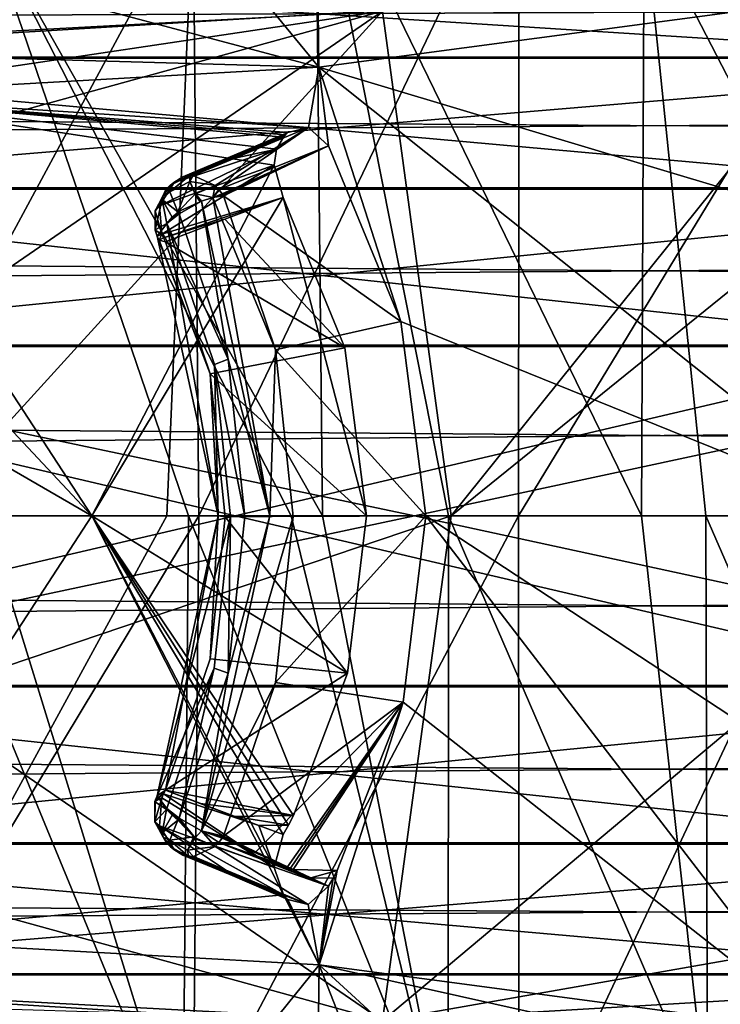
# Model space of a CAD drawing. Header units: metres. Extents: x -150 to 307, y -550 to 84.
# Tile 373 of 656: x 169 to 177, y -6 to 6. Entities that reach past the tile are written whole.
import ezdxf

# ---------------------------------------------------------------- set-up
doc = ezdxf.new("R2010")
doc.units = ezdxf.units.M
doc.layers.add('solid_26006363', color=7, linetype='CONTINUOUS')

msp = doc.modelspace()

# ---------------------------------------------------------------- linework, layer by layer
at = {"layer": 'solid_26006363'}
for points in [[(169.736862, 8.05811, 851.06842), (172.102798, 5.179073, 852.674438), (172.047501, 9.709399, 854.779663)], [(172.102798, 5.179073, 852.674438), (177.909012, 5.952627, 860.200317), (172.047501, 9.709399, 854.779663)], [(170.06691, 9.009488, 849.527222), (172.83783, 5.822433, 851.356567), (166.826126, 5.498845, 843.566833)], [(168.077469, 7.517374, 846.163879), (170.06691, 9.009488, 849.527222), (166.826126, 5.498845, 843.566833)], [(169.736862, 8.05811, 851.06842), (167.465775, 6.415956, 847.345093), (172.102798, 5.179073, 852.674438)], [(172.062759, 7.739251, 890.959351), (172.145584, -0.000011, 891.300598), (168.248322, 6.890068, 887.028809)], [(170.652481, 7.129633, 892.419128), (170.720566, 0, 892.703918), (174.411835, 7.725043, 896.199707)], [(170.720566, 0, 892.703918), (174.40567, 0, 896.416138), (174.411835, 7.725043, 896.199707)], [(172.062759, 7.739251, 890.959351), (173.596283, -0.000001, 892.772827), (172.145584, -0.000011, 891.300598)], [(172.062759, 7.739251, 890.959351), (175.822678, 0.000012, 895.0047), (173.596283, -0.000001, 892.772827)], [(172.062759, 7.739251, 890.959351), (175.855179, 6.935004, 894.855896), (175.822678, 0.000012, 895.0047)], [(177.958267, 5.855705, 899.794312), (174.411835, 7.725043, 896.199707), (174.40567, 0, 896.416138)], [(166.811996, 0, 888.661682), (170.350372, 0, 892.325928), (170.652481, 7.129633, 892.419128)], [(166.815186, 6.47778, 888.455078), (166.811996, 0, 888.661682), (170.652481, 7.129633, 892.419128)], [(170.350372, 0, 892.325928), (170.720566, 0, 892.703918), (170.652481, 7.129633, 892.419128)], [(175.855179, 6.935004, 894.855896), (176.563232, 0.000015, 895.739807), (175.822678, 0.000012, 895.0047)], [(175.855179, 6.935004, 894.855896), (179.432434, 0.000028, 898.555115), (176.563232, 0.000015, 895.739807)], [(175.855179, 6.935004, 894.855896), (179.344193, 6.404915, 898.328064), (179.432434, 0.000028, 898.555115)], [(168.248322, 6.890068, 887.028809), (170.598526, -0.000022, 889.714111), (168.24678, -0.00004, 887.268188)], [(168.248322, 6.890068, 887.028809), (171.78215, -0.000013, 890.929504), (170.598526, -0.000022, 889.714111)], [(168.248322, 6.890068, 887.028809), (172.145584, -0.000011, 891.300598), (171.78215, -0.000013, 890.929504)], [(172.83783, 5.822433, 851.356567), (178.95578, 6.636835, 859.263977), (173.62738, 0.000002, 851.318604)], [(178.95578, 6.636835, 859.263977), (179.383698, 4.657692, 859.312195), (173.62738, 0.000002, 851.318604)], [(53.365746, 5.290247, 673.443176), (54.968628, 6.367424, 673.933228), (289.06488, 5.292864, -97.483597)], [(54.968628, 6.367424, 673.933228), (290.670074, 6.369913, -96.992836), (289.06488, 5.292864, -97.483597)], [(60.530315, 6.367424, 675.633606), (62.133198, 5.290247, 676.123657), (296.237, 6.362432, -95.290863)], [(62.133198, 5.290247, 676.123657), (297.839539, 5.281072, -94.800919), (296.237, 6.362432, -95.290863)], [(162.935638, 5.292864, -284.842529), (179.977448, 5.292864, -282.295593), (163.084946, 6.369913, -286.514404)], [(179.977448, 5.292864, -282.295593), (180.323471, 6.369913, -283.93811), (163.084946, 6.369913, -286.514404)], [(163.602783, 6.362432, -292.312592), (181.523499, 6.362432, -289.634338), (163.751846, 5.281072, -293.98172)], [(181.523499, 6.362432, -289.634338), (181.868942, 5.281072, -291.274109), (163.751846, 5.281072, -293.98172)], [(167.465775, 6.415956, 847.345093), (166.55452, 5.334991, 845.675293), (172.102798, 5.179073, 852.674438)], [(172.102798, 5.179073, 852.674438), (178.388641, 3.292914, 860.247986), (177.909012, 5.952627, 860.200317)], [(172.83783, 5.822433, 851.356567), (166.956329, 4.946241, 843.517944), (166.826126, 5.498845, 843.566833)], [(172.83783, 5.822433, 851.356567), (167.102234, 4.242565, 843.465881), (166.956329, 4.946241, 843.517944)], [(172.83783, 5.822433, 851.356567), (167.41687, 2.097209, 843.373169), (167.102234, 4.242565, 843.465881)], [(172.83783, 5.822433, 851.356567), (167.540894, 0.000001, 843.375061), (167.41687, 2.097209, 843.373169)], [(172.83783, 5.822433, 851.356567), (173.62738, 0.000002, 851.318604), (167.540894, 0.000001, 843.375061)], [(177.958267, 5.855705, 899.794312), (174.40567, 0, 896.416138), (178.037109, 0, 899.987976)], [(52.118008, 3.784486, 673.061707), (53.365746, 5.290247, 673.443176), (287.815277, 3.786167, -97.865639)], [(53.365746, 5.290247, 673.443176), (289.06488, 5.292864, -97.483597), (287.815277, 3.786167, -97.865639)], [(62.133198, 5.290247, 676.123657), (63.380936, 3.784486, 676.505127), (297.839539, 5.281072, -94.800919)], [(63.380936, 3.784486, 676.505127), (299.085419, 3.771021, -94.420006), (297.839539, 5.281072, -94.800919)], [(162.819397, 3.786167, -283.541016), (179.708069, 3.786167, -281.016968), (162.935638, 5.292864, -284.842529)], [(179.708069, 3.786167, -281.016968), (179.977448, 5.292864, -282.295593), (162.935638, 5.292864, -284.842529)], [(163.751846, 5.281072, -293.98172), (181.868942, 5.281072, -291.274109), (163.867737, 3.771021, -295.279388)], [(181.868942, 5.281072, -291.274109), (182.137512, 3.771021, -292.54895), (163.867737, 3.771021, -295.279388)], [(166.55452, 5.334991, 845.675293), (166.322998, 4.849512, 845.179138), (172.102798, 5.179073, 852.674438)], [(172.102798, 5.179073, 852.674438), (166.322998, 4.849512, 845.179138), (171.981674, 4.481211, 852.299316)], [(172.102798, 5.179073, 852.674438), (171.981674, 4.481211, 852.299316), (172.212997, 4.27116, 852.534363)], [(172.102798, 5.179073, 852.674438), (178.592072, -0.000051, 860.264343), (178.388641, 3.292914, 860.247986)], [(172.102798, 5.179073, 852.674438), (173.048279, 2.244768, 853.187317), (178.592072, -0.000051, 860.264343)], [(172.102798, 5.179073, 852.674438), (172.212997, 4.27116, 852.534363), (173.048279, 2.244768, 853.187317)], [(166.322998, 4.849512, 845.179138), (165.974762, 3.751115, 844.352295), (169.48558, 0.000001, 848.379333)], [(166.322998, 4.849512, 845.179138), (171.744232, 4.423547, 851.979431), (171.981674, 4.481211, 852.299316)], [(166.322998, 4.849512, 845.179138), (171.718826, 4.396826, 851.939148), (171.744232, 4.423547, 851.979431)], [(166.322998, 4.849512, 845.179138), (171.693375, 4.370065, 851.898865), (171.718826, 4.396826, 851.939148)], [(166.322998, 4.849512, 845.179138), (171.614075, 4.22996, 851.757202), (171.693375, 4.370065, 851.898865)], [(166.322998, 4.849512, 845.179138), (171.588745, 4.047745, 851.674255), (171.614075, 4.22996, 851.757202)], [(166.322998, 4.849512, 845.179138), (169.48558, 0.000001, 848.379333), (171.588745, 4.047745, 851.674255)], [(179.383698, 4.657692, 859.312195), (179.782745, 0.000002, 859.352051), (173.62738, 0.000002, 851.318604)], [(170.653442, 3.929257, 854.339783), (171.981674, 4.481211, 852.299316), (171.744232, 4.423547, 851.979431)], [(170.653442, 3.929257, 854.339783), (170.905869, 3.810784, 854.508057), (171.981674, 4.481211, 852.299316)], [(170.905869, 3.810784, 854.508057), (170.949997, 3.766466, 854.527527), (171.981674, 4.481211, 852.299316)], [(170.949997, 3.766466, 854.527527), (172.212997, 4.27116, 852.534363), (171.981674, 4.481211, 852.299316)], [(170.533264, 3.914028, 854.226013), (170.619705, 3.93019, 854.310303), (171.744232, 4.423547, 851.979431)], [(171.113327, 4.150417, 853.022095), (170.533264, 3.914028, 854.226013), (171.744232, 4.423547, 851.979431)], [(170.619705, 3.93019, 854.310303), (170.653442, 3.929257, 854.339783), (171.744232, 4.423547, 851.979431)], [(171.079773, 4.117389, 852.980774), (171.744232, 4.423547, 851.979431), (171.718826, 4.396826, 851.939148)], [(171.079773, 4.117389, 852.980774), (171.113327, 4.150417, 853.022095), (171.744232, 4.423547, 851.979431)], [(171.079773, 4.117389, 852.980774), (171.718826, 4.396826, 851.939148), (171.693375, 4.370065, 851.898865)], [(171.079773, 4.117389, 852.980774), (171.693375, 4.370065, 851.898865), (171.614075, 4.22996, 851.757202)], [(170.264999, 3.577061, 854.011658), (171.614075, 4.22996, 851.757202), (171.588745, 4.047745, 851.674255)], [(170.264999, 3.577061, 854.011658), (170.433746, 3.848053, 854.102539), (171.614075, 4.22996, 851.757202)], [(171.079773, 4.117389, 852.980774), (171.614075, 4.22996, 851.757202), (170.433746, 3.848053, 854.102539)], [(170.949997, 3.766466, 854.527527), (170.989517, 3.716428, 854.542603), (172.212997, 4.27116, 852.534363)], [(170.989517, 3.716428, 854.542603), (171.979675, 4.161031, 852.930908), (172.212997, 4.27116, 852.534363)], [(171.004745, 3.693641, 854.547607), (173.048279, 2.244768, 853.187317), (172.212997, 4.27116, 852.534363)], [(171.376053, 3.872998, 853.939392), (171.004745, 3.693641, 854.547607), (172.212997, 4.27116, 852.534363)], [(171.745209, 4.049675, 853.325623), (171.376053, 3.872998, 853.939392), (172.212997, 4.27116, 852.534363)], [(171.979675, 4.161031, 852.930908), (171.745209, 4.049675, 853.325623), (172.212997, 4.27116, 852.534363)], [(171.113327, 4.150417, 853.022095), (170.433746, 3.848053, 854.102539), (170.533264, 3.914028, 854.226013)], [(171.079773, 4.117389, 852.980774), (170.433746, 3.848053, 854.102539), (171.113327, 4.150417, 853.022095)], [(170.989517, 3.716428, 854.542603), (171.745209, 4.049675, 853.325623), (171.979675, 4.161031, 852.930908)], [(169.48558, 0.000001, 848.379333), (171.69014, 3.674519, 851.708008), (171.588745, 4.047745, 851.674255)], [(170.264999, 3.577061, 854.011658), (171.588745, 4.047745, 851.674255), (170.29129, 3.251903, 853.988525)], [(170.29129, 3.251903, 853.988525), (171.588745, 4.047745, 851.674255), (171.69014, 3.674519, 851.708008)], [(170.989517, 3.716428, 854.542603), (170.997253, 3.705141, 854.545227), (171.745209, 4.049675, 853.325623)], [(170.997253, 3.705141, 854.545227), (171.376053, 3.872998, 853.939392), (171.745209, 4.049675, 853.325623)], [(170.383926, 3.739407, 854.413208), (170.619705, 3.93019, 854.310303), (170.394043, 3.817077, 854.26355)], [(170.613617, 3.859238, 854.494202), (170.619705, 3.93019, 854.310303), (170.383926, 3.739407, 854.413208)], [(170.394043, 3.817077, 854.26355), (170.619705, 3.93019, 854.310303), (170.533264, 3.914028, 854.226013)], [(170.394043, 3.817077, 854.26355), (170.533264, 3.914028, 854.226013), (170.431244, 3.846887, 854.106201)], [(170.431244, 3.846887, 854.106201), (170.533264, 3.914028, 854.226013), (170.433746, 3.848053, 854.102539)], [(170.613617, 3.859238, 854.494202), (170.653442, 3.929257, 854.339783), (170.619705, 3.93019, 854.310303)], [(170.613617, 3.859238, 854.494202), (170.905869, 3.810784, 854.508057), (170.653442, 3.929257, 854.339783)], [(170.997253, 3.705141, 854.545227), (171.004745, 3.693641, 854.547607), (171.376053, 3.872998, 853.939392)], [(51.326496, 1.972128, 672.819702), (52.118008, 3.784486, 673.061707), (287.022736, 1.972128, -98.107941)], [(52.118008, 3.784486, 673.061707), (287.815277, 3.786167, -97.865639), (287.022736, 1.972128, -98.107941)], [(63.380936, 3.784486, 676.505127), (64.172447, 1.972128, 676.747131), (299.085419, 3.771021, -94.420006)], [(64.172447, 1.972128, 676.747131), (299.873505, 1.954857, -94.17907), (299.085419, 3.771021, -94.420006)], [(162.745682, 1.972128, -282.715546), (179.537231, 1.972128, -280.206024), (162.819397, 3.786167, -283.541016)], [(179.537231, 1.972128, -280.206024), (179.708069, 3.786167, -281.016968), (162.819397, 3.786167, -283.541016)], [(163.867737, 3.771021, -295.279388), (182.137512, 3.771021, -292.54895), (163.94104, 1.954857, -296.10022)], [(182.137512, 3.771021, -292.54895), (182.307404, 1.954857, -293.355347), (163.94104, 1.954857, -296.10022)], [(165.974762, 3.751115, 844.352295), (166.239426, 1.883121, 844.280762), (169.48558, 0.000001, 848.379333)], [(170.431244, 3.846887, 854.106201), (170.433746, 3.848053, 854.102539), (170.264999, 3.577061, 854.011658)], [(170.264999, 3.577061, 854.011658), (170.338806, 3.765512, 854.226501), (170.431244, 3.846887, 854.106201)], [(170.264999, 3.577061, 854.011658), (170.303497, 3.688274, 854.315979), (170.338806, 3.765512, 854.226501)], [(170.394043, 3.817077, 854.26355), (170.338806, 3.765512, 854.226501), (170.303497, 3.688274, 854.315979)], [(170.383926, 3.739407, 854.413208), (170.394043, 3.817077, 854.26355), (170.303497, 3.688274, 854.315979)], [(170.394043, 3.817077, 854.26355), (170.431244, 3.846887, 854.106201), (170.338806, 3.765512, 854.226501)], [(170.613617, 3.859238, 854.494202), (170.383926, 3.739407, 854.413208), (170.475311, 3.510057, 854.621643)], [(170.613617, 3.859238, 854.494202), (170.475311, 3.510057, 854.621643), (170.677155, 3.713027, 854.653137)], [(170.613617, 3.859238, 854.494202), (170.68251, 3.716732, 854.651672), (170.905869, 3.810784, 854.508057)], [(170.613617, 3.859238, 854.494202), (170.677155, 3.713027, 854.653137), (170.68251, 3.716732, 854.651672)], [(170.881653, 3.675232, 854.650208), (170.905869, 3.810784, 854.508057), (170.68251, 3.716732, 854.651672)], [(170.881653, 3.675232, 854.650208), (170.949997, 3.766466, 854.527527), (170.905869, 3.810784, 854.508057)], [(170.881653, 3.675232, 854.650208), (170.989517, 3.716428, 854.542603), (170.949997, 3.766466, 854.527527)], [(169.48558, 0.000001, 848.379333), (172.650269, 0, 852.509644), (171.69014, 3.674519, 851.708008)], [(170.215698, 3.300381, 854.281128), (170.350647, 3.375176, 854.519409), (170.295807, 3.652579, 854.349548)], [(170.21637, 3.518823, 854.283813), (170.215698, 3.300381, 854.281128), (170.295807, 3.652579, 854.349548)], [(170.21637, 3.518823, 854.283813), (170.295807, 3.652579, 854.349548), (170.303497, 3.688274, 854.315979)], [(170.264999, 3.577061, 854.011658), (170.21637, 3.518823, 854.283813), (170.303497, 3.688274, 854.315979)], [(170.312027, 3.207053, 853.992554), (170.29129, 3.251903, 853.988525), (171.69014, 3.674519, 851.708008)], [(170.383926, 3.739407, 854.413208), (170.295807, 3.652579, 854.349548), (170.475311, 3.510057, 854.621643)], [(170.383926, 3.739407, 854.413208), (170.303497, 3.688274, 854.315979), (170.295807, 3.652579, 854.349548)], [(170.295807, 3.652579, 854.349548), (170.410507, 3.445575, 854.568481), (170.475311, 3.510057, 854.621643)], [(170.295807, 3.652579, 854.349548), (170.350647, 3.375176, 854.519409), (170.410507, 3.445575, 854.568481)], [(171.020142, 3.425073, 852.855774), (170.312027, 3.207053, 853.992554), (171.69014, 3.674519, 851.708008)], [(170.734207, 3.625243, 854.700256), (170.677155, 3.713027, 854.653137), (170.475311, 3.510057, 854.621643)], [(170.749115, 3.631334, 854.698059), (170.68251, 3.716732, 854.651672), (170.677155, 3.713027, 854.653137)], [(170.734207, 3.625243, 854.700256), (170.749115, 3.631334, 854.698059), (170.677155, 3.713027, 854.653137)], [(170.749115, 3.631334, 854.698059), (170.881653, 3.675232, 854.650208), (170.68251, 3.716732, 854.651672)], [(171.539322, 0.000102, 855.346069), (170.881653, 3.675232, 854.650208), (170.749115, 3.631334, 854.698059)], [(170.881653, 3.675232, 854.650208), (170.997253, 3.705141, 854.545227), (170.989517, 3.716428, 854.542603)], [(170.881653, 3.675232, 854.650208), (171.004745, 3.693641, 854.547607), (170.997253, 3.705141, 854.545227)], [(170.881653, 3.675232, 854.650208), (171.604263, 1.915349, 855.039368), (171.004745, 3.693641, 854.547607)], [(171.539322, 0.000102, 855.346069), (171.604263, 1.915349, 855.039368), (170.881653, 3.675232, 854.650208)], [(171.604263, 1.915349, 855.039368), (173.048279, 2.244768, 853.187317), (171.004745, 3.693641, 854.547607)], [(171.020142, 3.425073, 852.855774), (171.69014, 3.674519, 851.708008), (172.402145, 1.937987, 852.30719)], [(172.650269, 0, 852.509644), (172.402145, 1.937987, 852.30719), (171.69014, 3.674519, 851.708008)], [(170.264999, 3.577061, 854.011658), (170.29129, 3.251903, 853.988525), (170.21637, 3.518823, 854.283813)], [(170.734207, 3.625243, 854.700256), (170.475311, 3.510057, 854.621643), (170.491638, 3.485075, 854.635071)], [(170.734207, 3.625243, 854.700256), (170.491638, 3.485075, 854.635071), (170.749115, 3.631334, 854.698059)], [(171.057297, 1.807198, 855.09906), (170.749115, 3.631334, 854.698059), (170.491638, 3.485075, 854.635071)], [(171.057297, 1.807198, 855.09906), (171.539322, 0.000102, 855.346069), (170.749115, 3.631334, 854.698059)], [(170.213776, 3.295652, 854.263794), (170.215698, 3.300381, 854.281128), (170.21637, 3.518823, 854.283813)], [(170.29129, 3.251903, 853.988525), (170.213776, 3.295652, 854.263794), (170.21637, 3.518823, 854.283813)], [(171.020142, 3.425073, 852.855774), (170.336273, 3.164353, 853.999268), (170.312027, 3.207053, 853.992554)], [(171.020142, 3.425073, 852.855774), (172.402145, 1.937987, 852.30719), (170.336273, 3.164353, 853.999268)], [(170.350647, 3.375176, 854.519409), (171.057297, 1.807198, 855.09906), (170.491638, 3.485075, 854.635071)], [(170.410507, 3.445575, 854.568481), (170.350647, 3.375176, 854.519409), (170.491638, 3.485075, 854.635071)], [(170.410507, 3.445575, 854.568481), (170.484222, 3.498385, 854.628967), (170.475311, 3.510057, 854.621643)], [(170.410507, 3.445575, 854.568481), (170.491638, 3.485075, 854.635071), (170.484222, 3.498385, 854.628967)], [(170.475311, 3.510057, 854.621643), (170.484222, 3.498385, 854.628967), (170.491638, 3.485075, 854.635071)], [(170.238876, 3.229047, 854.285034), (170.215698, 3.300381, 854.281128), (170.213776, 3.295652, 854.263794)], [(170.238876, 3.229047, 854.285034), (170.213776, 3.295652, 854.263794), (170.29129, 3.251903, 853.988525)], [(170.238876, 3.229047, 854.285034), (170.350647, 3.375176, 854.519409), (170.215698, 3.300381, 854.281128)], [(170.940491, 0.000003, 854.855286), (170.350647, 3.375176, 854.519409), (170.238876, 3.229047, 854.285034)], [(170.898285, 1.74834, 854.968567), (171.057297, 1.807198, 855.09906), (170.350647, 3.375176, 854.519409)], [(170.940491, 0.000003, 854.855286), (170.898285, 1.74834, 854.968567), (170.350647, 3.375176, 854.519409)], [(170.260269, 3.182369, 854.138428), (170.238876, 3.229047, 854.285034), (170.29129, 3.251903, 853.988525)], [(170.850098, 1.63924, 854.420776), (170.238876, 3.229047, 854.285034), (170.260269, 3.182369, 854.138428)], [(170.940491, 0.000003, 854.855286), (170.238876, 3.229047, 854.285034), (170.850098, 1.63924, 854.420776)], [(170.312027, 3.207053, 853.992554), (170.260269, 3.182369, 854.138428), (170.29129, 3.251903, 853.988525)], [(170.312027, 3.207053, 853.992554), (170.336273, 3.164353, 853.999268), (170.260269, 3.182369, 854.138428)], [(170.850098, 1.63924, 854.420776), (170.260269, 3.182369, 854.138428), (170.336273, 3.164353, 853.999268)], [(170.850098, 1.63924, 854.420776), (170.336273, 3.164353, 853.999268), (172.402145, 1.937987, 852.30719)], [(171.604263, 1.915349, 855.039368), (173.337814, 0, 853.406921), (173.048279, 2.244768, 853.187317)], [(173.048279, 2.244768, 853.187317), (173.337814, 0, 853.406921), (178.592072, -0.000051, 860.264343)], [(51.326496, 1.972128, 672.819702), (286.751587, 0, -98.190849), (51.055336, 0, 672.736816)], [(51.326496, 1.972128, 672.819702), (287.022736, 1.972128, -98.107941), (286.751587, 0, -98.190849)], [(64.172447, 1.972128, 676.747131), (64.443604, 0, 676.830017), (299.873505, 1.954857, -94.17907)], [(64.443604, 0, 676.830017), (300.139832, 0, -94.097641), (299.873505, 1.954857, -94.17907)], [(163.94104, 1.954857, -296.10022), (173.20607, 0, -295.275482), (154.011948, 0, -296.94873)], [(162.745682, 1.972128, -282.715546), (162.094879, 0, -282.487579), (171.136749, 0, -281.42926)], [(162.745682, 1.972128, -282.715546), (171.136749, 0, -281.42926), (179.537231, 1.972128, -280.206024)], [(163.94104, 1.954857, -296.10022), (182.307404, 1.954857, -293.355347), (173.20607, 0, -295.275482)], [(170.850098, 1.63924, 854.420776), (172.402145, 1.937987, 852.30719), (172.650269, 0, 852.509644)], [(179.537231, 1.972128, -280.206024), (171.136749, 0, -281.42926), (180.092941, 0, -279.79776)], [(182.307404, 1.954857, -293.355347), (192.05072, 0, -291.263794), (173.20607, 0, -295.275482)], [(166.239426, 1.883121, 844.280762), (166.350159, 0.000001, 844.287231), (169.48558, 0.000001, 848.379333)], [(171.539322, 0.000102, 855.346069), (171.808273, -0.006611, 855.206665), (171.604263, 1.915349, 855.039368)], [(171.604263, 1.915349, 855.039368), (171.808273, -0.006611, 855.206665), (173.337814, 0, 853.406921)], [(170.898285, 1.74834, 854.968567), (171.249802, -0.006238, 855.256897), (171.057297, 1.807198, 855.09906)], [(170.898285, 1.74834, 854.968567), (171.084488, -0.009576, 855.121338), (171.249802, -0.006238, 855.256897)], [(170.940491, 0.000003, 854.855286), (171.084488, -0.009576, 855.121338), (170.898285, 1.74834, 854.968567)], [(171.057297, 1.807198, 855.09906), (171.249802, -0.006238, 855.256897), (171.539322, 0.000102, 855.346069)], [(170.850098, 1.63924, 854.420776), (172.650269, 0, 852.509644), (171.02449, -0.009019, 854.563782)], [(170.940491, 0.000003, 854.855286), (170.850098, 1.63924, 854.420776), (171.02449, -0.009019, 854.563782)], [(154.011948, 0, -296.94873), (173.20607, 0, -295.275482), (163.940598, -1.972128, -296.095184)], [(173.20607, 0, -295.275482), (182.306366, -1.972128, -293.350403), (163.940598, -1.972128, -296.095184)], [(166.350159, 0.000001, 844.287231), (166.32486, -4.85392, 845.183167), (169.48558, 0.000001, 848.379333)], [(171.693375, -4.370065, 851.898865), (169.48558, 0.000001, 848.379333), (166.32486, -4.85392, 845.183167)], [(173.62738, 0.000002, 851.318604), (167.416763, -2.096938, 843.372986), (167.540894, 0.000001, 843.375061)], [(172.837753, -5.822712, 851.356628), (167.416763, -2.096938, 843.372986), (173.62738, 0.000002, 851.318604)], [(172.43425, -1.811301, 852.333435), (172.650269, 0, 852.509644), (169.48558, 0.000001, 848.379333)], [(171.588684, -4.055923, 851.676514), (169.48558, 0.000001, 848.379333), (171.693375, -4.370065, 851.898865)], [(171.69014, -3.674519, 851.708008), (169.48558, 0.000001, 848.379333), (171.588684, -4.055923, 851.676514)], [(171.752136, -3.565738, 851.761475), (169.48558, 0.000001, 848.379333), (171.69014, -3.674519, 851.708008)], [(171.812347, -3.455136, 851.813232), (169.48558, 0.000001, 848.379333), (171.752136, -3.565738, 851.761475)], [(172.43425, -1.811301, 852.333435), (169.48558, 0.000001, 848.379333), (171.812347, -3.455136, 851.813232)], [(170.238678, -3.226861, 854.279602), (171.084488, -0.009576, 855.121338), (170.940491, 0.000003, 854.855286)], [(170.238678, -3.226861, 854.279602), (170.940491, 0.000003, 854.855286), (170.336273, -3.164349, 853.999268)], [(170.940491, 0.000003, 854.855286), (170.848221, -1.647919, 854.419189), (170.336273, -3.164349, 853.999268)], [(171.539322, 0.000102, 855.346069), (170.749344, -3.631285, 854.698059), (171.808273, -0.006611, 855.206665)], [(171.056, -1.813219, 855.097961), (170.749344, -3.631285, 854.698059), (171.539322, 0.000102, 855.346069)], [(170.940491, 0.000003, 854.855286), (171.02449, -0.009019, 854.563782), (170.848221, -1.647919, 854.419189)], [(172.43425, -1.811301, 852.333435), (171.02449, -0.009019, 854.563782), (172.650269, 0, 852.509644)], [(171.249802, -0.006238, 855.256897), (171.056, -1.813219, 855.097961), (171.539322, 0.000102, 855.346069)], [(171.602875, -1.921712, 855.038208), (173.073059, -2.148849, 853.206177), (173.337814, 0, 853.406921)], [(171.808273, -0.006611, 855.206665), (171.602875, -1.921712, 855.038208), (173.337814, 0, 853.406921)], [(172.837753, -5.822712, 851.356628), (173.62738, 0.000002, 851.318604), (179.782745, 0.000002, 859.352051)], [(179.381119, -4.672429, 859.31189), (172.837753, -5.822712, 851.356628), (179.782745, 0.000002, 859.352051)], [(173.073059, -2.148849, 853.206177), (177.90921, -5.951815, 860.200317), (173.337814, 0, 853.406921)], [(173.20607, 0, -295.275482), (192.05072, 0, -291.263794), (182.306366, -1.972128, -293.350403)], [(173.337814, 0, 853.406921), (178.385742, -3.315887, 860.247681), (178.592072, -0.000051, 860.264343)], [(173.337814, 0, 853.406921), (177.90921, -5.951815, 860.200317), (178.385742, -3.315887, 860.247681)], [(175.822678, 0.000012, 895.0047), (176.583649, -6.907595, 895.584045), (173.596283, -0.000001, 892.772827)], [(175.822678, 0.000012, 895.0047), (176.563232, 0.000015, 895.739807), (176.583649, -6.907595, 895.584045)], [(179.432434, 0.000028, 898.555115), (179.342484, -6.388863, 898.327148), (176.563232, 0.000015, 895.739807)], [(179.342484, -6.388863, 898.327148), (176.583649, -6.907595, 895.584045), (176.563232, 0.000015, 895.739807)], [(51.055336, 0, 672.736816), (286.751587, 0, -98.190849), (287.017914, -1.954857, -98.109421)], [(51.326496, -1.972128, 672.819702), (51.055336, 0, 672.736816), (287.017914, -1.954857, -98.109421)], [(64.172447, -1.972128, 676.747131), (299.868683, -1.972128, -94.180542), (300.139832, 0, -94.097641)], [(64.443604, 0, 676.830017), (64.172447, -1.972128, 676.747131), (300.139832, 0, -94.097641)], [(162.745224, -1.954857, -282.71051), (171.136749, 0, -281.42926), (162.094879, 0, -282.487579)], [(162.745224, -1.954857, -282.71051), (179.536194, -1.954857, -280.20108), (171.136749, 0, -281.42926)], [(166.815186, -6.477788, 888.455078), (170.350372, 0, 892.325928), (166.811996, 0, 888.661682)], [(166.815186, -6.477788, 888.455078), (170.720566, 0, 892.703918), (170.350372, 0, 892.325928)], [(166.815186, -6.477788, 888.455078), (170.652481, -7.129654, 892.419128), (170.720566, 0, 892.703918)], [(168.24678, -0.00004, 887.268188), (170.535583, -7.409821, 889.39856), (167.474518, -0.000046, 886.455505)], [(170.535583, -7.409821, 889.39856), (167.490082, -6.706888, 886.234558), (167.474518, -0.000046, 886.455505)], [(168.24678, -0.00004, 887.268188), (170.598526, -0.000022, 889.714111), (170.535583, -7.409821, 889.39856)], [(170.238678, -3.226861, 854.279602), (170.896698, -1.756006, 854.967285), (171.084488, -0.009576, 855.121338)], [(173.593597, -7.432825, 892.546265), (170.535583, -7.409821, 889.39856), (170.598526, -0.000022, 889.714111)], [(171.78215, -0.000013, 890.929504), (173.593597, -7.432825, 892.546265), (170.598526, -0.000022, 889.714111)], [(170.652481, -7.129654, 892.419128), (174.40567, 0, 896.416138), (170.720566, 0, 892.703918)], [(170.652481, -7.129654, 892.419128), (174.411835, -7.725033, 896.199707), (174.40567, 0, 896.416138)], [(170.749344, -3.631285, 854.698059), (171.602875, -1.921712, 855.038208), (171.808273, -0.006611, 855.206665)], [(172.43425, -1.811301, 852.333435), (170.848221, -1.647919, 854.419189), (171.02449, -0.009019, 854.563782)], [(171.084488, -0.009576, 855.121338), (170.896698, -1.756006, 854.967285), (171.056, -1.813219, 855.097961)], [(171.084488, -0.009576, 855.121338), (171.056, -1.813219, 855.097961), (171.249802, -0.006238, 855.256897)], [(179.536194, -1.954857, -280.20108), (180.092941, 0, -279.79776), (171.136749, 0, -281.42926)], [(171.78215, -0.000013, 890.929504), (172.145584, -0.000011, 891.300598), (173.593597, -7.432825, 892.546265)], [(172.145584, -0.000011, 891.300598), (173.596283, -0.000001, 892.772827), (173.593597, -7.432825, 892.546265)], [(176.583649, -6.907595, 895.584045), (173.593597, -7.432825, 892.546265), (173.596283, -0.000001, 892.772827)], [(174.411835, -7.725033, 896.199707), (178.037109, 0, 899.987976), (174.40567, 0, 896.416138)], [(174.411835, -7.725033, 896.199707), (177.961533, -5.733047, 899.802368), (178.037109, 0, 899.987976)], [(172.43425, -1.811301, 852.333435), (170.336273, -3.164349, 853.999268), (170.848221, -1.647919, 854.419189)], [(170.238678, -3.226861, 854.279602), (170.350891, -3.373082, 854.519592), (170.896698, -1.756006, 854.967285)], [(172.43425, -1.811301, 852.333435), (171.812347, -3.455136, 851.813232), (170.336273, -3.164349, 853.999268)], [(170.896698, -1.756006, 854.967285), (170.350891, -3.373082, 854.519592), (170.491623, -3.485111, 854.63501)], [(170.896698, -1.756006, 854.967285), (170.491623, -3.485111, 854.63501), (171.056, -1.813219, 855.097961)], [(171.056, -1.813219, 855.097961), (170.491623, -3.485111, 854.63501), (170.749344, -3.631285, 854.698059)], [(170.749344, -3.631285, 854.698059), (171.004745, -3.69364, 854.547607), (171.602875, -1.921712, 855.038208)], [(171.602875, -1.921712, 855.038208), (171.004745, -3.69364, 854.547607), (173.073059, -2.148849, 853.206177)], [(51.326496, -1.972128, 672.819702), (287.017914, -1.954857, -98.109421), (287.806, -3.771021, -97.868477)], [(52.118008, -3.784486, 673.061707), (51.326496, -1.972128, 672.819702), (287.806, -3.771021, -97.868477)], [(63.380936, -3.784486, 676.505127), (299.076141, -3.786167, -94.422852), (299.868683, -1.972128, -94.180542)], [(64.172447, -1.972128, 676.747131), (63.380936, -3.784486, 676.505127), (299.868683, -1.972128, -94.180542)], [(179.70607, -3.771021, -281.007477), (179.536194, -1.954857, -280.20108), (162.745224, -1.954857, -282.71051)], [(162.818542, -3.771021, -283.531342), (179.70607, -3.771021, -281.007477), (162.745224, -1.954857, -282.71051)], [(182.306366, -1.972128, -293.350403), (182.135513, -3.786167, -292.539429), (163.866867, -3.786167, -295.269714)], [(163.940598, -1.972128, -296.095184), (182.306366, -1.972128, -293.350403), (163.866867, -3.786167, -295.269714)], [(172.837753, -5.822712, 851.356628), (167.102219, -4.242574, 843.465881), (167.416763, -2.096938, 843.372986)], [(171.004745, -3.69364, 854.547607), (171.374924, -3.872459, 853.941284), (173.073059, -2.148849, 853.206177)], [(171.374924, -3.872459, 853.941284), (171.742981, -4.048616, 853.329346), (173.073059, -2.148849, 853.206177)], [(171.742981, -4.048616, 853.329346), (171.774094, -4.063432, 853.277161), (173.073059, -2.148849, 853.206177)], [(171.774094, -4.063432, 853.277161), (171.80513, -4.078196, 853.225098), (173.073059, -2.148849, 853.206177)], [(171.80513, -4.078196, 853.225098), (172.315399, -4.090355, 852.616272), (173.073059, -2.148849, 853.206177)], [(172.104492, -5.179132, 852.676575), (177.90921, -5.951815, 860.200317), (173.073059, -2.148849, 853.206177)], [(172.104492, -5.179132, 852.676575), (173.073059, -2.148849, 853.206177), (172.315399, -4.090355, 852.616272)], [(170.213486, -3.291994, 854.255249), (170.238678, -3.226861, 854.279602), (170.336273, -3.164349, 853.999268)], [(170.312149, -3.206811, 853.992615), (170.213486, -3.291994, 854.255249), (170.336273, -3.164349, 853.999268)], [(171.411041, -3.571352, 852.189514), (170.312149, -3.206811, 853.992615), (170.336273, -3.164349, 853.999268)], [(170.734924, -3.317063, 853.33606), (171.129242, -3.466108, 852.670715), (170.336273, -3.164349, 853.999268)], [(171.411041, -3.571352, 852.189514), (170.336273, -3.164349, 853.999268), (171.129242, -3.466108, 852.670715)], [(171.812347, -3.455136, 851.813232), (170.734924, -3.317063, 853.33606), (170.336273, -3.164349, 853.999268)], [(170.21283, -3.526609, 854.256653), (170.213486, -3.291994, 854.255249), (170.291504, -3.251378, 853.988586)], [(170.264679, -3.575728, 854.011414), (170.21283, -3.526609, 854.256653), (170.291504, -3.251378, 853.988586)], [(170.21283, -3.526609, 854.256653), (170.214691, -3.295434, 854.269165), (170.213486, -3.291994, 854.255249)], [(170.312149, -3.206811, 853.992615), (170.291504, -3.251378, 853.988586), (170.213486, -3.291994, 854.255249)], [(170.213486, -3.291994, 854.255249), (170.214691, -3.295434, 854.269165), (170.238678, -3.226861, 854.279602)], [(170.214691, -3.295434, 854.269165), (170.345642, -3.385865, 854.51532), (170.238678, -3.226861, 854.279602)], [(170.238678, -3.226861, 854.279602), (170.345642, -3.385865, 854.51532), (170.348297, -3.378797, 854.517456)], [(170.238678, -3.226861, 854.279602), (170.348297, -3.378797, 854.517456), (170.350891, -3.373082, 854.519592)], [(171.588684, -4.055923, 851.676514), (170.264679, -3.575728, 854.011414), (170.291504, -3.251378, 853.988586)], [(171.588684, -4.055923, 851.676514), (170.291504, -3.251378, 853.988586), (170.312149, -3.206811, 853.992615)], [(171.411041, -3.571352, 852.189514), (171.588684, -4.055923, 851.676514), (170.312149, -3.206811, 853.992615)], [(170.21283, -3.526609, 854.256653), (170.345642, -3.385865, 854.51532), (170.214691, -3.295434, 854.269165)], [(170.21283, -3.526609, 854.256653), (170.296173, -3.65455, 854.3479), (170.345642, -3.385865, 854.51532)], [(170.296173, -3.65455, 854.3479), (170.412079, -3.449126, 854.569763), (170.345642, -3.385865, 854.51532)], [(170.348297, -3.378797, 854.517456), (170.345642, -3.385865, 854.51532), (170.484207, -3.498394, 854.628967)], [(170.345642, -3.385865, 854.51532), (170.412079, -3.449126, 854.569763), (170.484207, -3.498394, 854.628967)], [(170.350891, -3.373082, 854.519592), (170.348297, -3.378797, 854.517456), (170.484207, -3.498394, 854.628967)], [(170.350891, -3.373082, 854.519592), (170.484207, -3.498394, 854.628967), (170.491623, -3.485111, 854.63501)], [(171.812347, -3.455136, 851.813232), (171.129242, -3.466108, 852.670715), (170.734924, -3.317063, 853.33606)], [(170.296173, -3.65455, 854.3479), (170.475311, -3.51006, 854.621643), (170.412079, -3.449126, 854.569763)], [(170.384064, -3.738325, 854.414856), (170.475311, -3.51006, 854.621643), (170.296173, -3.65455, 854.3479)], [(170.384064, -3.738325, 854.414856), (170.662781, -3.702802, 854.656555), (170.475311, -3.51006, 854.621643)], [(170.412079, -3.449126, 854.569763), (170.475311, -3.51006, 854.621643), (170.484207, -3.498394, 854.628967)], [(170.484207, -3.498394, 854.628967), (170.475311, -3.51006, 854.621643), (170.662781, -3.702802, 854.656555)], [(170.484207, -3.498394, 854.628967), (170.662781, -3.702802, 854.656555), (170.491623, -3.485111, 854.63501)], [(170.677124, -3.713069, 854.653137), (170.749344, -3.631285, 854.698059), (170.491623, -3.485111, 854.63501)], [(170.662781, -3.702802, 854.656555), (170.677124, -3.713069, 854.653137), (170.491623, -3.485111, 854.63501)], [(171.812347, -3.455136, 851.813232), (171.752136, -3.565738, 851.761475), (171.129242, -3.466108, 852.670715)], [(171.752136, -3.565738, 851.761475), (171.411041, -3.571352, 852.189514), (171.129242, -3.466108, 852.670715)], [(170.21283, -3.526609, 854.256653), (170.309296, -3.706525, 854.297424), (170.296173, -3.65455, 854.3479)], [(170.264679, -3.575728, 854.011414), (170.309296, -3.706525, 854.297424), (170.21283, -3.526609, 854.256653)], [(171.588684, -4.055923, 851.676514), (171.693375, -4.370065, 851.898865), (170.264679, -3.575728, 854.011414)], [(171.083084, -4.118294, 852.972534), (170.264679, -3.575728, 854.011414), (171.693375, -4.370065, 851.898865)], [(170.264679, -3.575728, 854.011414), (170.433746, -3.848048, 854.102478), (170.309296, -3.706525, 854.297424)], [(171.083084, -4.118294, 852.972534), (170.433746, -3.848048, 854.102478), (170.264679, -3.575728, 854.011414)], [(170.677124, -3.713069, 854.653137), (170.905853, -3.810783, 854.508057), (170.749344, -3.631285, 854.698059)], [(170.997284, -3.705106, 854.545227), (171.004745, -3.69364, 854.547607), (170.749344, -3.631285, 854.698059)], [(170.989563, -3.716362, 854.542603), (170.997284, -3.705106, 854.545227), (170.749344, -3.631285, 854.698059)], [(170.950043, -3.766416, 854.527527), (170.989563, -3.716362, 854.542603), (170.749344, -3.631285, 854.698059)], [(170.905853, -3.810783, 854.508057), (170.950043, -3.766416, 854.527527), (170.749344, -3.631285, 854.698059)], [(171.752136, -3.565738, 851.761475), (171.69014, -3.674519, 851.708008), (171.411041, -3.571352, 852.189514)], [(171.411041, -3.571352, 852.189514), (171.69014, -3.674519, 851.708008), (171.588684, -4.055923, 851.676514)], [(170.384064, -3.738325, 854.414856), (170.296173, -3.65455, 854.3479), (170.309296, -3.706525, 854.297424)], [(170.433746, -3.848048, 854.102478), (170.340637, -3.768135, 854.222961), (170.309296, -3.706525, 854.297424)], [(170.384064, -3.738325, 854.414856), (170.309296, -3.706525, 854.297424), (170.340637, -3.768135, 854.222961)], [(170.393845, -3.81671, 854.264404), (170.384064, -3.738325, 854.414856), (170.340637, -3.768135, 854.222961)], [(170.589081, -3.853859, 854.490234), (170.662781, -3.702802, 854.656555), (170.384064, -3.738325, 854.414856)], [(170.601837, -3.929139, 854.293945), (170.384064, -3.738325, 854.414856), (170.393845, -3.81671, 854.264404)], [(170.589081, -3.853859, 854.490234), (170.384064, -3.738325, 854.414856), (170.601837, -3.929139, 854.293945)], [(170.589081, -3.853859, 854.490234), (170.677124, -3.713069, 854.653137), (170.662781, -3.702802, 854.656555)], [(170.589081, -3.853859, 854.490234), (170.905853, -3.810783, 854.508057), (170.677124, -3.713069, 854.653137)], [(170.950043, -3.766416, 854.527527), (171.742981, -4.048616, 853.329346), (170.989563, -3.716362, 854.542603)], [(170.989563, -3.716362, 854.542603), (171.374924, -3.872459, 853.941284), (170.997284, -3.705106, 854.545227)], [(170.989563, -3.716362, 854.542603), (171.742981, -4.048616, 853.329346), (171.374924, -3.872459, 853.941284)], [(170.997284, -3.705106, 854.545227), (171.374924, -3.872459, 853.941284), (171.004745, -3.69364, 854.547607)], [(52.118008, -3.784486, 673.061707), (287.806, -3.771021, -97.868477), (289.05188, -5.281072, -97.487572)], [(53.365746, -5.290247, 673.443176), (52.118008, -3.784486, 673.061707), (289.05188, -5.281072, -97.487572)], [(63.380936, -3.784486, 676.505127), (62.133198, -5.290247, 676.123657), (299.076141, -3.786167, -94.422852)], [(62.133198, -5.290247, 676.123657), (297.826538, -5.292864, -94.804886), (299.076141, -3.786167, -94.422852)], [(179.97464, -5.281072, -282.282288), (179.70607, -3.771021, -281.007477), (162.818542, -3.771021, -283.531342)], [(162.934433, -5.281072, -284.828979), (179.97464, -5.281072, -282.282288), (162.818542, -3.771021, -283.531342)], [(182.135513, -3.786167, -292.539429), (181.86615, -5.292864, -291.260803), (163.750641, -5.292864, -293.968201)], [(163.866867, -3.786167, -295.269714), (182.135513, -3.786167, -292.539429), (163.750641, -5.292864, -293.968201)], [(170.393845, -3.81671, 854.264404), (170.340637, -3.768135, 854.222961), (170.431641, -3.847249, 854.106506)], [(170.433746, -3.848048, 854.102478), (170.431641, -3.847249, 854.106506), (170.340637, -3.768135, 854.222961)], [(170.533127, -3.913976, 854.226013), (170.601837, -3.929139, 854.293945), (170.393845, -3.81671, 854.264404)], [(170.533127, -3.913976, 854.226013), (170.393845, -3.81671, 854.264404), (170.431641, -3.847249, 854.106506)], [(170.533127, -3.913976, 854.226013), (170.431641, -3.847249, 854.106506), (170.433746, -3.848048, 854.102478)], [(171.083084, -4.118294, 852.972534), (171.078247, -4.134957, 853.078613), (170.433746, -3.848048, 854.102478)], [(171.078247, -4.134957, 853.078613), (170.533127, -3.913976, 854.226013), (170.433746, -3.848048, 854.102478)], [(170.589081, -3.853859, 854.490234), (170.656662, -3.928979, 854.342468), (170.905853, -3.810783, 854.508057)], [(170.589081, -3.853859, 854.490234), (170.601837, -3.929139, 854.293945), (170.656662, -3.928979, 854.342468)], [(171.979645, -4.481868, 852.296936), (170.905853, -3.810783, 854.508057), (170.656662, -3.928979, 854.342468)], [(170.905853, -3.810783, 854.508057), (172.212982, -4.271176, 852.534363), (170.950043, -3.766416, 854.527527)], [(171.979645, -4.481868, 852.296936), (172.212982, -4.271176, 852.534363), (170.905853, -3.810783, 854.508057)], [(170.950043, -3.766416, 854.527527), (172.212982, -4.271176, 852.534363), (172.009537, -4.175161, 852.880371)], [(170.950043, -3.766416, 854.527527), (172.009537, -4.175161, 852.880371), (171.80513, -4.078196, 853.225098)], [(170.950043, -3.766416, 854.527527), (171.80513, -4.078196, 853.225098), (171.774094, -4.063432, 853.277161)], [(170.950043, -3.766416, 854.527527), (171.774094, -4.063432, 853.277161), (171.742981, -4.048616, 853.329346)], [(171.979645, -4.481868, 852.296936), (170.601837, -3.929139, 854.293945), (170.533127, -3.913976, 854.226013)], [(171.979645, -4.481868, 852.296936), (170.533127, -3.913976, 854.226013), (171.078247, -4.134957, 853.078613)], [(171.979645, -4.481868, 852.296936), (170.656662, -3.928979, 854.342468), (170.601837, -3.929139, 854.293945)], [(171.80513, -4.078196, 853.225098), (172.009537, -4.175161, 852.880371), (172.315399, -4.090355, 852.616272)], [(171.083084, -4.118294, 852.972534), (171.744232, -4.423547, 851.979431), (171.078247, -4.134957, 853.078613)], [(171.979645, -4.481868, 852.296936), (171.078247, -4.134957, 853.078613), (171.744232, -4.423547, 851.979431)], [(171.083084, -4.118294, 852.972534), (171.693375, -4.370065, 851.898865), (171.718826, -4.396826, 851.939148)], [(171.718826, -4.396826, 851.939148), (171.744232, -4.423547, 851.979431), (171.083084, -4.118294, 852.972534)], [(172.009537, -4.175161, 852.880371), (172.266479, -4.178054, 852.577332), (172.315399, -4.090355, 852.616272)], [(172.009537, -4.175161, 852.880371), (172.212982, -4.271176, 852.534363), (172.266479, -4.178054, 852.577332)], [(172.104492, -5.179132, 852.676575), (172.315399, -4.090355, 852.616272), (172.266479, -4.178054, 852.577332)], [(172.104492, -5.179132, 852.676575), (172.266479, -4.178054, 852.577332), (172.212982, -4.271176, 852.534363)], [(172.837753, -5.822712, 851.356628), (166.826126, -5.49888, 843.566895), (167.102219, -4.242574, 843.465881)], [(172.104492, -5.179132, 852.676575), (172.212982, -4.271176, 852.534363), (171.979645, -4.481868, 852.296936)], [(172.104492, -5.179132, 852.676575), (171.693375, -4.370065, 851.898865), (166.32486, -4.85392, 845.183167)], [(172.104492, -5.179132, 852.676575), (171.718826, -4.396826, 851.939148), (171.693375, -4.370065, 851.898865)], [(172.104492, -5.179132, 852.676575), (171.744232, -4.423547, 851.979431), (171.718826, -4.396826, 851.939148)], [(172.104492, -5.179132, 852.676575), (171.979645, -4.481868, 852.296936), (171.744232, -4.423547, 851.979431)], [(179.381119, -4.672429, 859.31189), (178.961533, -6.614567, 859.264648), (172.837753, -5.822712, 851.356628)], [(166.32486, -4.85392, 845.183167), (167.465775, -6.415956, 847.345093), (169.767227, -8.080037, 851.118103)], [(172.104492, -5.179132, 852.676575), (166.32486, -4.85392, 845.183167), (169.767227, -8.080037, 851.118103)], [(172.104492, -5.179132, 852.676575), (169.767227, -8.080037, 851.118103), (172.047501, -9.709399, 854.779663)], [(172.104492, -5.179132, 852.676575), (172.047501, -9.709399, 854.779663), (174.02356, -10.087439, 857.234314)], [(172.104492, -5.179132, 852.676575), (174.02356, -10.087439, 857.234314), (176.17009, -8.905542, 859.125488)], [(172.104492, -5.179132, 852.676575), (176.17009, -8.905542, 859.125488), (177.786545, -6.445518, 860.187622)], [(172.104492, -5.179132, 852.676575), (177.786545, -6.445518, 860.187622), (177.90921, -5.951815, 860.200317)], [(53.365746, -5.290247, 673.443176), (289.05188, -5.281072, -97.487572), (290.654449, -6.362432, -96.99762)], [(54.968628, -6.367424, 673.933228), (53.365746, -5.290247, 673.443176), (290.654449, -6.362432, -96.99762)], [(62.133198, -5.290247, 676.123657), (60.530315, -6.367424, 675.633606), (297.826538, -5.292864, -94.804886)], [(60.530315, -6.367424, 675.633606), (296.221344, -6.369913, -95.295654), (297.826538, -5.292864, -94.804886)], [(180.320099, -6.362432, -283.922089), (179.97464, -5.281072, -282.282288), (162.934433, -5.281072, -284.828979)], [(163.083496, -6.362432, -286.498108), (180.320099, -6.362432, -283.922089), (162.934433, -5.281072, -284.828979)], [(181.86615, -5.292864, -291.260803), (181.520126, -6.369913, -289.618317), (163.601318, -6.369913, -292.296295)], [(163.750641, -5.292864, -293.968201), (181.86615, -5.292864, -291.260803), (163.601318, -6.369913, -292.296295)], [(172.837753, -5.822712, 851.356628), (166.790649, -5.639925, 843.580566), (166.826126, -5.49888, 843.566895)]]:
    msp.add_3dface(points, dxfattribs=at)

doc.saveas('drawing.dxf')
